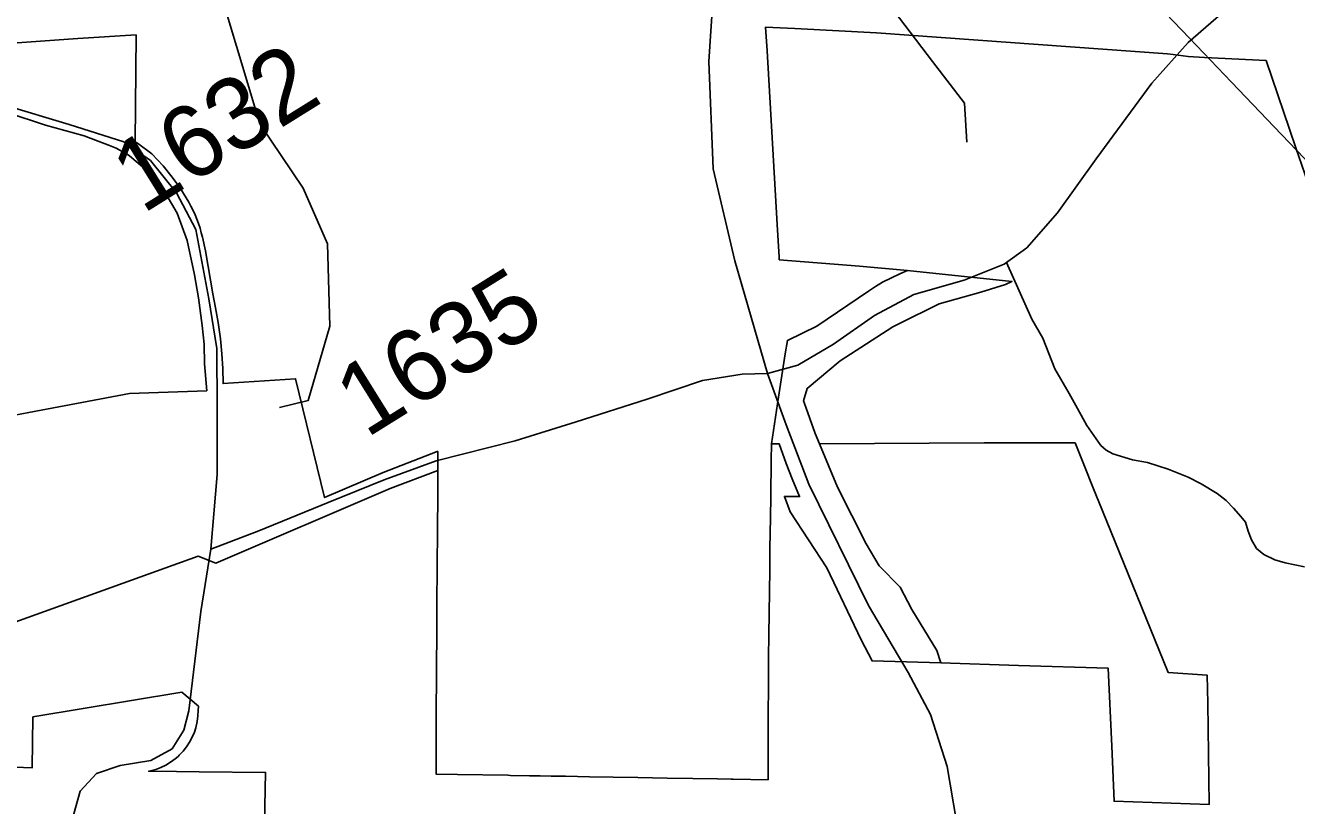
# Model space of a CAD drawing. Extents: x 2001466 to 31450019, y -30647475 to 847247.
# Drawn here: x 31427072 to 31431476, y -30633979 to -30631275 of the extents above; entities that cross this region are included whole.
import ezdxf

# ---------------------------------------------------------------- set-up
doc = ezdxf.new("R2010")
doc.units = 0
for name, color, linetype in [('Exist Boundary Political City Limit New', 7, 'Continuous'), ('Exist Boundary Political City Limit New Hole', 7, 'Continuous'), ('Exist Hydrographic Creek Single Shore', 7, 'Continuous'), ('Exist Road Non-System Type 51', 7, 'Continuous'), ('Exist Road Secondary Type 51 Attributed', 7, 'Continuous'), ('Exist Road Secondary Type 51 Number Label', 7, 'Continuous'), ('Exist Utilities Electrical Transmission Line', 7, 'Continuous'), ('Map Preparation Boundary City Limit Buffer Line', 7, 'Continuous')]:
    doc.layers.add(name, color=color, linetype=linetype)

msp = doc.modelspace()

# ---------------------------------------------------------------- linework, layer by layer
at = {"layer": 'Exist Boundary Political City Limit New'}
msp.add_line((31430127.9, -30632124.3), (31430128.9, -30632124.4), dxfattribs=at)
for points in [[(31431584, -30632021.9), (31431514.9, -30631819.5), (31431473.9, -30631699.2), (31431452, -30631635.2), (31431370.8, -30631397.6), (31431157, -30631386.9), (31431101.3, -30631383), (31431048.8, -30631376.8), (31431029, -30631374.5), (31430020.4, -30631301.5), (31429737.5, -30631286.7), (31429636.9, -30631281.5), (31429641.6, -30631363.6), (31429676.6, -30631965.3), (31429683.3, -30632078.1), (31429683.8, -30632087.1), (31429962.5, -30632109.6), (31430127.9, -30632124.3)], [(31427397.3, -30631706.1), (31427386.5, -30631700.9), (31427375.5, -30631696), (31427364, -30631691.2), (31427275.3, -30631657.8), (31427141.3, -30631621), (31427008.6, -30631577.3)], [(31426768.1, -30632676.5), (31427083.9, -30632616.9), (31427433.3, -30632551), (31427700.5, -30632541), (31427693.3, -30632447.8), (31427692.1, -30632379.4), (31427685.1, -30632314.7), (31427672.5, -30632218.8), (31427658.6, -30632139.1), (31427632.5, -30632020.5), (31427598.6, -30631926), (31427547.1, -30631839.9), (31427494.6, -30631779.1), (31427433.3, -30631727.2), (31427428.4, -30631724), (31427418.3, -30631717.6), (31427397.3, -30631706.1)], [(31430128.9, -30632124.4), (31430490.3, -30632162.7), (31430467.9, -30632173), (31430382.6, -30632199.9), (31430237.5, -30632240.5), (31430098.6, -30632309.5), (31430077.5, -30632320.1), (31429895.1, -30632437.9), (31429781, -30632533.4), (31429768.6, -30632576), (31429771.8, -30632585), (31429808.3, -30632689.4), (31429823, -30632724.6)], [(31429656.6, -30632724.8), (31429655.6, -30632782.9), (31429654.4, -30632906.6), (31429653.4, -30632981.8), (31429651.9, -30633086.6), (31429650.9, -30633161.6), (31429649.8, -30633236.6), (31429648.8, -30633311.6), (31429647.8, -30633386.6), (31429646.6, -30633465.6), (31429646.6, -30633474.4), (31429646.4, -30633572.8), (31429646.4, -30633577.3), (31429646.1, -30633651.6), (31429645.9, -30633724.7), (31429645.5, -30633889.1), (31429524.8, -30633887), (31429517.5, -30633886.9), (31429469.6, -30633886.1), (31429384.6, -30633884.6), (31429295.8, -30633883.1), (31429194.6, -30633881.4), (31429109, -30633879.9), (31429026.9, -30633878.5), (31428943.9, -30633877.1), (31428893.9, -30633876.2), (31428856.1, -30633875.6), (31428818.9, -30633874.9), (31428752.4, -30633873.8), (31428744, -30633873.6), (31428568.9, -30633871.4), (31428495.5, -30633870.1), (31428495.5, -30633868.1), (31428494.9, -30633784.9), (31428495, -30633754.9), (31428495.1, -30633718.3), (31428495.3, -30633704.9), (31428495.8, -30633629.9), (31428496.3, -30633554.9), (31428496.8, -30633479.9), (31428497.3, -30633399.4), (31428497.9, -30633316.2), (31428498, -30633283.4), (31428498.9, -30633148.8), (31428499, -30633137.4), (31428499.6, -30633036.3), (31428500.6, -30632888.9), (31428501, -30632838.6), (31428501.1, -30632817.6)], [(31430243.9, -30633483.7), (31430005.4, -30633477.3), (31429967.3, -30633404.5), (31429848.5, -30633154.4), (31429722.3, -30632961.2), (31429702, -30632907.4), (31429754.3, -30632908), (31429728.3, -30632846.3), (31429707.6, -30632793.1), (31429683.5, -30632724.8), (31429656.6, -30632724.8)], [(31429823, -30632724.6), (31430394.4, -30632722.2), (31430709, -30632721.8), (31430753.1, -30632831.6), (31430759.3, -30632846.7), (31430773.3, -30632881.5), (31430791.1, -30632925.6), (31430846.3, -30633061.9), (31431030.9, -30633517.4), (31431166.9, -30633527), (31431168.9, -30633623.9)], [(31429823, -30632724.6), (31430394.4, -30632722.2), (31430709, -30632721.8), (31430753.1, -30632831.6), (31430759.3, -30632846.7), (31430773.3, -30632881.5), (31430791.1, -30632925.6), (31430846.3, -30633061.9), (31431030.9, -30633517.4), (31431166.9, -30633527), (31431168.9, -30633623.9)], [(31430243.9, -30633483.7), (31430229.9, -30633441.2), (31430142.8, -30633299.5), (31430102.5, -30633221.5), (31430030.1, -30633148), (31429985.3, -30633072.1), (31429885.8, -30632875.8), (31429823, -30632724.6)], [(31428501.1, -30632817.6), (31428335.5, -30632879.4), (31427731.5, -30633139.1), (31427671.1, -30633114.5), (31426043.6, -30633699.4)], [(31431168.9, -30633623.9), (31431173.1, -30633974.8), (31430844.1, -30633963.5), (31430836, -30633772.9), (31430823.5, -30633502), (31430513.1, -30633492.9), (31430243.9, -30633483.7)], [(31431168.9, -30633623.9), (31431173.1, -30633974.8), (31430844.1, -30633963.5), (31430836, -30633772.9), (31430823.5, -30633502), (31430513.1, -30633492.9), (31430243.9, -30633483.7)]]:
    msp.add_lwpolyline(points, dxfattribs=at)
at = {"layer": 'Exist Boundary Political City Limit New Hole'}
msp.add_lwpolyline([(31427861.5, -30636033), (31427904.4, -30633863.6), (31427673.8, -30633861.5), (31427595.5, -30633860.7), (31427499, -30633859.6), (31427505.1, -30633858.5), (31427523.6, -30633853.5), (31427541.8, -30633846.7), (31427559, -30633838.3), (31427575.5, -30633828.4), (31427591, -30633817.1), (31427601.1, -30633808.1), (31427605.5, -30633804.3), (31427618.8, -30633790.3), (31427630.6, -30633775.2), (31427641.1, -30633759), (31427650.1, -30633742), (31427657.6, -30633724.3), (31427662.5, -30633708.7), (31427667.5, -30633687.1), (31427669.9, -30633668), (31427670.4, -30633648.8), (31427671.8, -30633634.1), (31427614.5, -30633586), (31427098.1, -30633671.6), (31427095.8, -30633847.6), (31426768.6, -30633835.5)], dxfattribs=at)
at = {"layer": 'Exist Hydrographic Creek Single Shore'}
for points in [[(31427952.6, -30632599.3), (31428052.4, -30632575), (31428127.5, -30632317.3), (31428118.5, -30632031.7), (31428034.6, -30631839.7), (31427884.5, -30631616.8), (31427641.5, -30630808), (31427507.6, -30630667.4), (31427465.6, -30630476.3), (31427373.5, -30630310.4), (31427339.5, -30630175.1), (31427156.6, -30630017.1), (31427097.5, -30629825.7), (31426997.4, -30629735), (31426722.5, -30629634.3), (31426246.5, -30629385), (31426121.5, -30629287.3)], [(31430215, -30631400.1), (31430041.4, -30631172), (31429932.6, -30630930.3), (31429848.5, -30630495.5), (31429848.3, -30630422.6)], [(31430333.4, -30631680.1), (31430325.4, -30631545.3), (31430215, -30631400.1)]]:
    msp.add_lwpolyline(points, dxfattribs=at)
at = {"layer": 'Exist Road Non-System Type 51'}
msp.add_lwpolyline([(31430471.7, -30632096.8), (31430558.9, -30632293.1), (31430596.8, -30632359.4), (31430639.3, -30632465.8), (31430689, -30632551), (31430717.4, -30632603.1), (31430750.2, -30632661.7), (31430798.7, -30632730.7), (31430816.4, -30632747.1), (31430840.2, -30632759.6), (31430907.7, -30632781), (31430959.5, -30632790), (31431031.1, -30632813.5), (31431100.5, -30632840.9), (31431146, -30632863.8), (31431201.4, -30632897), (31431232.9, -30632921.6), (31431258.3, -30632948.1), (31431283.7, -30632976.7), (31431299.3, -30632997), (31431308.7, -30633027.2), (31431320.1, -30633057.4), (31431337.5, -30633087.8), (31431363, -30633108.3), (31431400.7, -30633127.1), (31431436.4, -30633137.8), (31431504.2, -30633151.2)], dxfattribs=at)
at = {"layer": 'Exist Road Secondary Type 51 Attributed'}
for points in [[(31429643, -30632481.9), (31429529.6, -30632091.4), (31429455.5, -30631772.5), (31429439.5, -30631400.5), (31429471.6, -30630927.1), (31429552.1, -30630585.7), (31429713, -30630169.5), (31429891.7, -30629750.7), (31429946.4, -30629538.1), (31429968.9, -30629364.2), (31429944.8, -30629152.4), (31429885.2, -30628952.7), (31429785.4, -30628732.1), (31429647, -30628551.7), (31429357.4, -30628274.7), (31429079, -30628017.9)], [(31429643, -30632481.9), (31429748.4, -30632452.5), (31429872.3, -30632380.1), (31430014, -30632280.2), (31430150.7, -30632207.8), (31430324.5, -30632157.8), (31430462.9, -30632103.1), (31430541.8, -30632045.9), (31430648, -30631925.1), (31430781.6, -30631738.3), (31430974.7, -30631475), (31431100.2, -30631334.9), (31431380.2, -30631090.9), (31431689.2, -30630861.5)], [(31427714.3, -30633090.3), (31427736.9, -30632831.8), (31427736.9, -30632601.5), (31427735.3, -30632395.4), (31427707.9, -30632222.3), (31427662.8, -30631982.3), (31427595.3, -30631855.1), (31427505.1, -30631744), (31427413.4, -30631678.7), (31427223.5, -30631619.2), (31427001.4, -30631551.5)], [(31427714.3, -30633090.3), (31427880.9, -30633026.3), (31428120.7, -30632928), (31428315.4, -30632849.9), (31428495.6, -30632783.9), (31428769.2, -30632714.6), (31428980, -30632649.4), (31429226.2, -30632570.5), (31429417.7, -30632506.1), (31429556.1, -30632483.5), (31429643, -30632481.9)], [(31431434.1, -30635818.7), (31431381, -30635747.8), (31431289.3, -30635636.7), (31431109.1, -30635428.2), (31430925.6, -30635185), (31430647.2, -30634749.4), (31430528.1, -30634596.4), (31430433.2, -30634440.2), (31430355.9, -30634293.6), (31430298, -30634033.6), (31430265.8, -30633843.5), (31430207.9, -30633663.2), (31430130.6, -30633517.4), (31429993.8, -30633285.5), (31429786.2, -30632864.4), (31429707.4, -30632659.9), (31429643, -30632481.9)], [(31427190.4, -30636084), (31427218.7, -30635701.5), (31427231.6, -30635253.8), (31427231.6, -30634778), (31427241.2, -30634249.8), (31427239.6, -30634007.4), (31427262.1, -30633928.5), (31427318.5, -30633867.3), (31427400.5, -30633839.9), (31427506.7, -30633822.2), (31427580.8, -30633781.9), (31427621, -30633717.5), (31427638.7, -30633649.9), (31427680.5, -30633306.1), (31427714.3, -30633090.3)]]:
    msp.add_lwpolyline(points, dxfattribs=at)
at = {"layer": 'Exist Utilities Electrical Transmission Line'}
for p, q in [((31431105.2, -30631319.7), (31431251.1, -30631472.2)), ((31431251.1, -30631472.2), (31431399.2, -30631627.2))]:
    msp.add_line(p, q, dxfattribs=at)
for points in [[(31429848.3, -30630422.6), (31429968.4, -30630496.4), (31430878.3, -30631091.1), (31430996, -30631205.5), (31431105.2, -30631319.7)], [(31431399.2, -30631627.2), (31431503.1, -30631735.9), (31431856.2, -30632105.1)]]:
    msp.add_lwpolyline(points, dxfattribs=at)
at = {"layer": 'Map Preparation Boundary City Limit Buffer Line'}
msp.add_line((31430127.9, -30632124.3), (31430128.9, -30632124.4), dxfattribs=at)
for points in [[(31427011.8, -30631338), (31427254.1, -30631320.8), (31427455.6, -30631308.1), (31427452.5, -30631678.7), (31427460.9, -30631683.5), (31427509.8, -30631720.6), (31427549, -30631762), (31427580.9, -30631801.1), (31427606.9, -30631837), (31427629.3, -30631873.3), (31427637.9, -30631887.3), (31427645.9, -30631901.6), (31427653.4, -30631916.3), (31427660.3, -30631931.3), (31427666.5, -30631946.5), (31427672.3, -30631962), (31427677.3, -30631977.7), (31427681.6, -30631993.6), (31427685.5, -30632009.6), (31427696, -30632056.3), (31427705, -30632110.6), (31427713.3, -30632157.8), (31427722, -30632205.8), (31427730.5, -30632254.1), (31427739.9, -30632304.8), (31427747.8, -30632361.9), (31427753, -30632412.8), (31427756.1, -30632463.8), (31427757.4, -30632516.2), (31428008.3, -30632499.6), (31428108.5, -30632911.6), (31428311.8, -30632824.3), (31428498.8, -30632752.2), (31428501.1, -30632751.4), (31428501.1, -30632817.6)], [(31430127.9, -30632124.3), (31429962.5, -30632109.6), (31429683.8, -30632087.1), (31429683.3, -30632078.1), (31429676.6, -30631965.3), (31429641.6, -30631363.6), (31429636.9, -30631281.5), (31429737.5, -30631286.7), (31430020.4, -30631301.5), (31431029, -30631374.5), (31431048.8, -30631376.8), (31431101.3, -30631383), (31431157, -30631386.9), (31431370.8, -30631397.6), (31431452, -30631635.2), (31431473.9, -30631699.2), (31431514.9, -30631819.5), (31431584, -30632021.9)], [(31431584, -30632021.9), (31431514.9, -30631819.5), (31431473.9, -30631699.2), (31431452, -30631635.2), (31431370.8, -30631397.6), (31431157, -30631386.9), (31431101.3, -30631383), (31431048.8, -30631376.8), (31431029, -30631374.5), (31430020.4, -30631301.5), (31429737.5, -30631286.7), (31429636.9, -30631281.5), (31429641.6, -30631363.6), (31429676.6, -30631965.3), (31429683.3, -30632078.1), (31429683.8, -30632087.1), (31429962.5, -30632109.6), (31430127.9, -30632124.3)], [(31427397.3, -30631706.1), (31427386.5, -30631700.9), (31427375.5, -30631696), (31427364, -30631691.2), (31427275.3, -30631657.8), (31427141.3, -30631621), (31427008.6, -30631577.3)], [(31426768.1, -30632676.5), (31427083.9, -30632616.9), (31427433.3, -30632551), (31427700.5, -30632541), (31427693.3, -30632447.8), (31427692.1, -30632379.4), (31427685.1, -30632314.7), (31427672.5, -30632218.8), (31427658.6, -30632139.1), (31427632.5, -30632020.5), (31427598.6, -30631926), (31427547.1, -30631839.9), (31427494.6, -30631779.1), (31427433.3, -30631727.2), (31427428.4, -30631724), (31427418.3, -30631717.6), (31427397.3, -30631706.1)], [(31429656.6, -30632724.8), (31429681.6, -30632563.8), (31429705, -30632413.9), (31429712.3, -30632367.1), (31429813.9, -30632318), (31429993.4, -30632196), (31430017, -30632180.6), (31430042.3, -30632165.6), (31430072.4, -30632149.6), (31430101.9, -30632135.6), (31430127.9, -30632124.3)], [(31430128.9, -30632124.4), (31430490.3, -30632162.7), (31430467.9, -30632173), (31430382.6, -30632199.9), (31430237.5, -30632240.5), (31430098.6, -30632309.5), (31430077.5, -30632320.1), (31429895.1, -30632437.9), (31429781, -30632533.4), (31429768.6, -30632576), (31429771.8, -30632585), (31429808.3, -30632689.4), (31429823, -30632724.6)], [(31428501.1, -30632817.6), (31428501, -30632838.6), (31428500.6, -30632888.9), (31428499.6, -30633036.3), (31428499, -30633137.4), (31428498.9, -30633148.8), (31428498, -30633283.4), (31428497.9, -30633316.2), (31428497.3, -30633399.4), (31428496.8, -30633479.9), (31428496.3, -30633554.9), (31428495.8, -30633629.9), (31428495.3, -30633704.9), (31428495.1, -30633718.3), (31428495, -30633754.9), (31428494.9, -30633784.9), (31428495.5, -30633868.1), (31428495.5, -30633870.1), (31428568.9, -30633871.4), (31428744, -30633873.6), (31428752.4, -30633873.8), (31428818.9, -30633874.9), (31428856.1, -30633875.6), (31428893.9, -30633876.2), (31428943.9, -30633877.1), (31429026.9, -30633878.5), (31429109, -30633879.9), (31429194.6, -30633881.4), (31429295.8, -30633883.1), (31429384.6, -30633884.6), (31429469.6, -30633886.1), (31429517.5, -30633886.9), (31429524.8, -30633887), (31429645.5, -30633889.1), (31429645.9, -30633724.7), (31429646.1, -30633651.6), (31429646.4, -30633577.3), (31429646.4, -30633572.8), (31429646.6, -30633474.4), (31429646.6, -30633465.6), (31429647.8, -30633386.6), (31429648.8, -30633311.6), (31429649.8, -30633236.6), (31429650.9, -30633161.6), (31429651.9, -30633086.6), (31429653.4, -30632981.8), (31429654.4, -30632906.6), (31429655.6, -30632782.9), (31429656.6, -30632724.8)], [(31429656.6, -30632724.8), (31429655.6, -30632782.9), (31429654.4, -30632906.6), (31429653.4, -30632981.8), (31429651.9, -30633086.6), (31429650.9, -30633161.6), (31429649.8, -30633236.6), (31429648.8, -30633311.6), (31429647.8, -30633386.6), (31429646.6, -30633465.6), (31429646.6, -30633474.4), (31429646.4, -30633572.8), (31429646.4, -30633577.3), (31429646.1, -30633651.6), (31429645.9, -30633724.7), (31429645.5, -30633889.1), (31429524.8, -30633887), (31429517.5, -30633886.9), (31429469.6, -30633886.1), (31429384.6, -30633884.6), (31429295.8, -30633883.1), (31429194.6, -30633881.4), (31429109, -30633879.9), (31429026.9, -30633878.5), (31428943.9, -30633877.1), (31428893.9, -30633876.2), (31428856.1, -30633875.6), (31428818.9, -30633874.9), (31428752.4, -30633873.8), (31428744, -30633873.6), (31428568.9, -30633871.4), (31428495.5, -30633870.1), (31428495.5, -30633868.1), (31428494.9, -30633784.9), (31428495, -30633754.9), (31428495.1, -30633718.3), (31428495.3, -30633704.9), (31428495.8, -30633629.9), (31428496.3, -30633554.9), (31428496.8, -30633479.9), (31428497.3, -30633399.4), (31428497.9, -30633316.2), (31428498, -30633283.4), (31428498.9, -30633148.8), (31428499, -30633137.4), (31428499.6, -30633036.3), (31428500.6, -30632888.9), (31428501, -30632838.6), (31428501.1, -30632817.6)], [(31430243.9, -30633483.7), (31430005.4, -30633477.3), (31429967.3, -30633404.5), (31429848.5, -30633154.4), (31429722.3, -30632961.2), (31429702, -30632907.4), (31429754.3, -30632908), (31429728.3, -30632846.3), (31429707.6, -30632793.1), (31429683.5, -30632724.8), (31429656.6, -30632724.8)], [(31429823, -30632724.6), (31430394.4, -30632722.2), (31430709, -30632721.8), (31430753.1, -30632831.6), (31430759.3, -30632846.7), (31430773.3, -30632881.5), (31430791.1, -30632925.6), (31430846.3, -30633061.9), (31431030.9, -30633517.4), (31431166.9, -30633527), (31431168.9, -30633623.9)], [(31429823, -30632724.6), (31430394.4, -30632722.2), (31430709, -30632721.8), (31430753.1, -30632831.6), (31430759.3, -30632846.7), (31430773.3, -30632881.5), (31430791.1, -30632925.6), (31430846.3, -30633061.9), (31431030.9, -30633517.4), (31431166.9, -30633527), (31431168.9, -30633623.9)], [(31430243.9, -30633483.7), (31430229.9, -30633441.2), (31430142.8, -30633299.5), (31430102.5, -30633221.5), (31430030.1, -30633148), (31429985.3, -30633072.1), (31429885.8, -30632875.8), (31429823, -30632724.6)], [(31428501.1, -30632817.6), (31428335.5, -30632879.4), (31427731.5, -30633139.1), (31427671.1, -30633114.5), (31426043.6, -30633699.4)], [(31431168.9, -30633623.9), (31431173.1, -30633974.8), (31430844.1, -30633963.5), (31430836, -30633772.9), (31430823.5, -30633502), (31430513.1, -30633492.9), (31430243.9, -30633483.7)], [(31431168.9, -30633623.9), (31431173.1, -30633974.8), (31430844.1, -30633963.5), (31430836, -30633772.9), (31430823.5, -30633502), (31430513.1, -30633492.9), (31430243.9, -30633483.7)], [(31427861.5, -30636033), (31427904.4, -30633863.6), (31427673.8, -30633861.5), (31427595.5, -30633860.7), (31427499, -30633859.6), (31427505.1, -30633858.5), (31427523.6, -30633853.5), (31427541.8, -30633846.7), (31427559, -30633838.3), (31427575.5, -30633828.4), (31427591, -30633817.1), (31427601.1, -30633808.1), (31427605.5, -30633804.3), (31427618.8, -30633790.3), (31427630.6, -30633775.2), (31427641.1, -30633759), (31427650.1, -30633742), (31427657.6, -30633724.3), (31427662.5, -30633708.7), (31427667.5, -30633687.1), (31427669.9, -30633668), (31427670.4, -30633648.8), (31427671.8, -30633634.1), (31427614.5, -30633586), (31427098.1, -30633671.6), (31427095.8, -30633847.6), (31426768.6, -30633835.5)]]:
    msp.add_lwpolyline(points, dxfattribs=at)

# ---------------------------------------------------------------- texts
at = {"layer": 'Exist Road Secondary Type 51 Number Label'}
for s, p in [('1632', (31427477.8, -30631930.9)), ('1635', (31428252.5, -30632707.7))]:
    msp.add_text(s, height=250, rotation=31.918, dxfattribs=at).set_placement(p)

doc.saveas('drawing.dxf')
